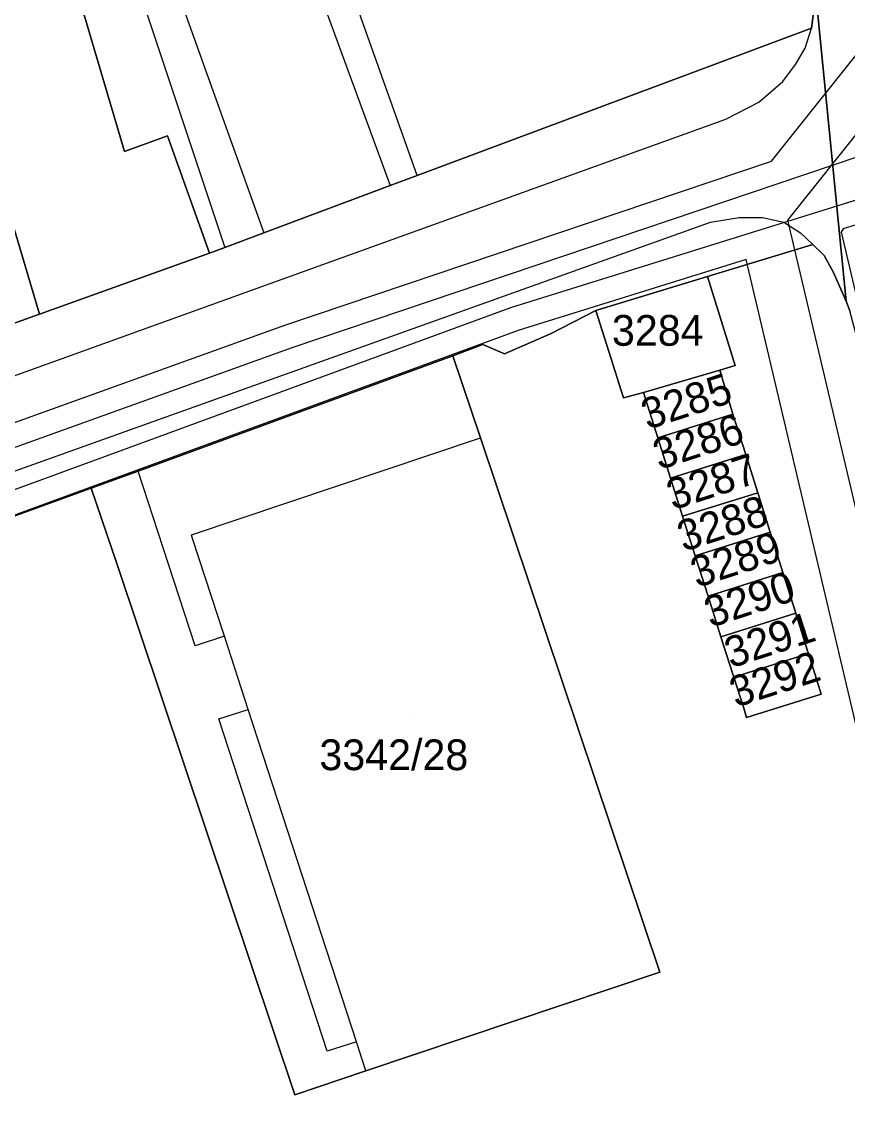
# Model space of a CAD drawing. Extents: x -264070 to -262271, y -1238894 to -1238141.
# Drawn here: x -262410.7 to -262357, y -1238431.6 to -1238359.9 of the extents above; entities that cross this region are included whole.
import ezdxf

# ---------------------------------------------------------------- set-up
doc = ezdxf.new("R2010")
doc.units = 0
for name, color, linetype in [('body_kn', 7, 'Continuous'), ('kladpar_druhypozemkov', 7, 'Continuous'), ('kladpar_hranice', 7, 'Continuous'), ('kladpar_parcelnecisla', 7, 'Continuous'), ('kladpar_plochy', 7, 'Continuous'), ('tarchy_linie', 7, 'Continuous'), ('zappar_hrandruhpozemk', 7, 'Continuous')]:
    doc.layers.add(name, color=color, linetype=linetype)

msp = doc.modelspace()

# ---------------------------------------------------------------- linework, layer by layer
at = {"layer": 'body_kn'}
for p, q in [((-262359.37, -1238360.31), (-262359.37, -1238360.31)), ((-262359.78, -1238361.61), (-262359.78, -1238361.61)), ((-262360.4, -1238362.68), (-262360.4, -1238362.68)), ((-262361.24, -1238363.78), (-262361.24, -1238363.78)), ((-262362.79, -1238365.13), (-262362.79, -1238365.13)), ((-262364.93, -1238366.24), (-262364.93, -1238366.24)), ((-262401.21, -1238367.32), (-262401.21, -1238367.32)), ((-262403.99, -1238368.32), (-262403.99, -1238368.32)), ((-262361.97, -1238368.95), (-262361.97, -1238368.95)), ((-262384.98, -1238369.89), (-262384.98, -1238369.89)), ((-262384.98, -1238369.89), (-262384.98, -1238369.89)), ((-262386.74, -1238370.55), (-262386.74, -1238370.55)), ((-262365.92, -1238372.93), (-262365.92, -1238372.93)), ((-262364.06, -1238372.62), (-262364.06, -1238372.62)), ((-262362.56, -1238372.62), (-262362.56, -1238372.62)), ((-262361.16, -1238372.93), (-262361.16, -1238372.93)), ((-262360.93, -1238372.79), (-262360.93, -1238372.79)), ((-262394.94, -1238373.62), (-262394.94, -1238373.62)), ((-262360.08, -1238373.62), (-262360.08, -1238373.62)), ((-262357.45, -1238373.56), (-262357.45, -1238373.56)), ((-262357.3, -1238373.36), (-262357.3, -1238373.36)), ((-262359.27, -1238374.37), (-262359.27, -1238374.37)), ((-262398.48, -1238374.94), (-262398.48, -1238374.94)), ((-262397.48, -1238374.57), (-262397.48, -1238374.57)), ((-262358.55, -1238375.09), (-262358.55, -1238375.09)), ((-262363.62, -1238375.34), (-262363.62, -1238375.34)), ((-262366.13, -1238376.46), (-262366.13, -1238376.46)), ((-262366.13, -1238376.46), (-262366.13, -1238376.46)), ((-262357.95, -1238376.14), (-262357.95, -1238376.14)), ((-262357.12, -1238378.06), (-262357.12, -1238378.06)), ((-262378.92, -1238378.48), (-262378.92, -1238378.48)), ((-262373.37, -1238378.66), (-262373.37, -1238378.66)), ((-262409.51, -1238378.89), (-262409.51, -1238378.89)), ((-262393.57, -1238379.62), (-262393.57, -1238379.62)), ((-262378.42, -1238379.95), (-262378.42, -1238379.95)), ((-262376.28, -1238380.16), (-262376.28, -1238380.16)), ((-262380.72, -1238380.87), (-262380.72, -1238380.87)), ((-262393.06, -1238381.07), (-262393.06, -1238381.07)), ((-262382.67, -1238381.6), (-262382.67, -1238381.6)), ((-262382.67, -1238381.6), (-262382.67, -1238381.6)), ((-262379.32, -1238381.47), (-262379.32, -1238381.47)), ((-262364.33, -1238382.24), (-262364.33, -1238382.24)), ((-262365.33, -1238382.54), (-262365.33, -1238382.54)), ((-262365.33, -1238382.54), (-262365.33, -1238382.54)), ((-262371.57, -1238384.33), (-262371.57, -1238384.33)), ((-262370.27, -1238383.99), (-262370.27, -1238383.99)), ((-262364.47, -1238385.4), (-262364.47, -1238385.4)), ((-262364.47, -1238385.4), (-262364.47, -1238385.4)), ((-262380.88, -1238386.93), (-262380.88, -1238386.93)), ((-262380.88, -1238386.93), (-262380.88, -1238386.93)), ((-262369.36, -1238386.93), (-262369.36, -1238386.93)), ((-262363.64, -1238388.02), (-262363.64, -1238388.02)), ((-262363.64, -1238388.02), (-262363.64, -1238388.02)), ((-262403.1, -1238389.1), (-262403.1, -1238389.1)), ((-262368.52, -1238389.55), (-262368.52, -1238389.55)), ((-262406.15, -1238390.21), (-262406.15, -1238390.21)), ((-262362.86, -1238390.5), (-262362.86, -1238390.5)), ((-262362.86, -1238390.5), (-262362.86, -1238390.5)), ((-262367.74, -1238392.03), (-262367.74, -1238392.03)), ((-262362.05, -1238393.07), (-262362.05, -1238393.07)), ((-262362.05, -1238393.07), (-262362.05, -1238393.07)), ((-262399.65, -1238393.23), (-262399.65, -1238393.23)), ((-262399.58, -1238393.46), (-262399.58, -1238393.46)), ((-262401.48, -1238394.08), (-262401.48, -1238394.08)), ((-262404.48, -1238395.17), (-262404.48, -1238395.17)), ((-262366.92, -1238394.6), (-262366.92, -1238394.6)), ((-262361.23, -1238395.69), (-262361.23, -1238395.69)), ((-262361.23, -1238395.69), (-262361.23, -1238395.69)), ((-262366.09, -1238397.21), (-262366.09, -1238397.21)), ((-262360.39, -1238398.33), (-262360.39, -1238398.33)), ((-262360.39, -1238398.33), (-262360.39, -1238398.33)), ((-262397.51, -1238399.82), (-262397.51, -1238399.82)), ((-262365.25, -1238399.85), (-262365.25, -1238399.85)), ((-262399.41, -1238400.44), (-262399.41, -1238400.44)), ((-262359.64, -1238400.7), (-262359.64, -1238400.7)), ((-262359.56, -1238400.95), (-262359.56, -1238400.95)), ((-262359.56, -1238400.95), (-262359.56, -1238400.95)), ((-262364.5, -1238402.22), (-262364.5, -1238402.22)), ((-262364.42, -1238402.47), (-262364.42, -1238402.47)), ((-262358.94, -1238402.95), (-262358.94, -1238402.95)), ((-262358.74, -1238403.58), (-262358.74, -1238403.58)), ((-262395.96, -1238404.57), (-262395.96, -1238404.57)), ((-262395.96, -1238404.57), (-262395.96, -1238404.57)), ((-262363.77, -1238404.5), (-262363.77, -1238404.5)), ((-262397.86, -1238405.19), (-262397.86, -1238405.19)), ((-262363.58, -1238405.09), (-262363.58, -1238405.09)), ((-262369.22, -1238421.65), (-262369.22, -1238421.65)), ((-262390.83, -1238426.78), (-262390.83, -1238426.78)), ((-262388.93, -1238426.16), (-262388.93, -1238426.16)), ((-262388.31, -1238428.06), (-262388.31, -1238428.06)), ((-262388.31, -1238428.06), (-262388.31, -1238428.06)), ((-262392.92, -1238429.61), (-262392.92, -1238429.61))]:
    msp.add_line(p, q, dxfattribs=at)
at = {"layer": 'kladpar_druhypozemkov'}
for p, q in [((-262369.1, -1238379.15), (-262369.1, -1238379.15)), ((-262367.62, -1238384.23), (-262367.62, -1238384.23)), ((-262366.78, -1238386.58), (-262366.78, -1238386.58)), ((-262366.07, -1238389.26), (-262366.07, -1238389.26)), ((-262365.04, -1238391.94), (-262365.04, -1238391.94)), ((-262364.48, -1238394.43), (-262364.48, -1238394.43)), ((-262363.77, -1238396.97), (-262363.77, -1238396.97)), ((-262362.69, -1238399.5), (-262362.69, -1238399.5)), ((-262362.08, -1238402.28), (-262362.08, -1238402.28)), ((-262385.2, -1238405.05), (-262385.2, -1238405.05))]:
    msp.add_line(p, q, dxfattribs=at)
at = {"layer": 'kladpar_hranice'}
for points in [[(-262412.84, -1238338.35), (-262410.23, -1238347.2), (-262403.99, -1238368.32), (-262401.21, -1238367.32), (-262398.48, -1238374.94), (-262409.51, -1238378.89), (-262412.33, -1238369.48), (-262428.87, -1238312.11), (-262431.43, -1238302.89), (-262426.19, -1238301.22), (-262423.88, -1238308.83), (-262421.77, -1238308.15), (-262421.33, -1238309.66), (-262412.84, -1238338.35)], [(-262359.09, -1238358.11), (-262359.37, -1238360.31), (-262384.98, -1238369.89), (-262386.74, -1238370.55), (-262394.94, -1238373.62), (-262397.48, -1238374.57), (-262398.48, -1238374.94), (-262401.21, -1238367.32), (-262403.99, -1238368.32), (-262410.23, -1238347.2)], [(-262419.45, -1238382.45), (-262409.51, -1238378.89), (-262398.48, -1238374.94), (-262397.48, -1238374.57), (-262394.94, -1238373.62), (-262386.74, -1238370.55), (-262384.98, -1238369.89), (-262359.37, -1238360.31), (-262359.09, -1238358.11), (-262357.12, -1238378.06), (-262357.95, -1238376.14), (-262358.55, -1238375.09), (-262359.27, -1238374.37), (-262366.13, -1238376.46), (-262373.37, -1238378.66), (-262376.28, -1238380.16), (-262379.32, -1238381.47), (-262380.72, -1238380.87), (-262382.67, -1238381.6), (-262403.1, -1238389.1), (-262406.15, -1238390.21), (-262420.13, -1238395.26)], [(-262341.71, -1238435.88), (-262356.88, -1238378.69), (-262357.12, -1238378.06), (-262359.09, -1238358.11)], [(-262412.33, -1238369.48), (-262409.51, -1238378.89), (-262419.45, -1238382.45), (-262422.62, -1238373.16), (-262412.33, -1238369.48)], [(-262382.67, -1238381.6), (-262380.72, -1238380.87), (-262379.32, -1238381.47), (-262376.28, -1238380.16), (-262373.37, -1238378.66), (-262371.57, -1238384.33), (-262370.27, -1238383.99), (-262369.36, -1238386.93), (-262368.52, -1238389.55), (-262367.74, -1238392.03), (-262366.92, -1238394.6), (-262366.09, -1238397.21), (-262365.25, -1238399.85), (-262364.5, -1238402.22), (-262364.42, -1238402.47), (-262363.77, -1238404.5), (-262363.58, -1238405.09), (-262358.74, -1238403.58), (-262358.94, -1238402.95), (-262359.56, -1238400.95), (-262359.64, -1238400.7), (-262360.39, -1238398.33), (-262361.23, -1238395.69), (-262362.05, -1238393.07), (-262362.86, -1238390.5), (-262363.64, -1238388.02), (-262364.47, -1238385.4), (-262365.33, -1238382.54), (-262364.33, -1238382.24), (-262366.13, -1238376.46), (-262359.27, -1238374.37), (-262358.55, -1238375.09), (-262357.95, -1238376.14), (-262357.12, -1238378.06), (-262356.88, -1238378.69)], [(-262366.13, -1238376.46), (-262364.33, -1238382.24), (-262365.33, -1238382.54), (-262370.27, -1238383.99), (-262371.57, -1238384.33), (-262373.37, -1238378.66), (-262366.13, -1238376.46)], [(-262420.13, -1238395.26), (-262406.15, -1238390.21), (-262404.48, -1238395.17), (-262392.92, -1238429.61), (-262388.31, -1238428.06), (-262369.22, -1238421.65), (-262380.88, -1238386.93), (-262382.67, -1238381.6)], [(-262380.88, -1238386.93), (-262369.22, -1238421.65), (-262388.31, -1238428.06), (-262392.92, -1238429.61), (-262404.48, -1238395.17), (-262406.15, -1238390.21), (-262403.1, -1238389.1), (-262382.67, -1238381.6), (-262380.88, -1238386.93)], [(-262365.33, -1238382.54), (-262364.47, -1238385.4), (-262369.36, -1238386.93), (-262370.27, -1238383.99), (-262365.33, -1238382.54)], [(-262364.47, -1238385.4), (-262363.64, -1238388.02), (-262368.52, -1238389.55), (-262369.36, -1238386.93), (-262364.47, -1238385.4)], [(-262363.64, -1238388.02), (-262362.86, -1238390.5), (-262367.74, -1238392.03), (-262368.52, -1238389.55), (-262363.64, -1238388.02)], [(-262362.86, -1238390.5), (-262362.05, -1238393.07), (-262366.92, -1238394.6), (-262367.74, -1238392.03), (-262362.86, -1238390.5)], [(-262362.05, -1238393.07), (-262361.23, -1238395.69), (-262366.09, -1238397.21), (-262366.92, -1238394.6), (-262362.05, -1238393.07)], [(-262361.23, -1238395.69), (-262360.39, -1238398.33), (-262365.25, -1238399.85), (-262366.09, -1238397.21), (-262361.23, -1238395.69)], [(-262360.39, -1238398.33), (-262359.64, -1238400.7), (-262359.56, -1238400.95), (-262364.42, -1238402.47), (-262364.5, -1238402.22), (-262365.25, -1238399.85), (-262360.39, -1238398.33)], [(-262359.56, -1238400.95), (-262358.94, -1238402.95), (-262358.74, -1238403.58), (-262363.58, -1238405.09), (-262363.77, -1238404.5), (-262364.42, -1238402.47), (-262359.56, -1238400.95)]]:
    msp.add_lwpolyline(points, dxfattribs=at)
at = {"layer": 'kladpar_plochy'}
for p, q in [((-262357.12, -1238378.06), (-262359.09, -1238358.11)), ((-262366.13, -1238376.46), (-262359.27, -1238374.37)), ((-262359.27, -1238374.37), (-262358.55, -1238375.09)), ((-262358.55, -1238375.09), (-262357.95, -1238376.14)), ((-262364.33, -1238382.24), (-262366.13, -1238376.46)), ((-262357.95, -1238376.14), (-262357.12, -1238378.06)), ((-262356.88, -1238378.69), (-262357.12, -1238378.06)), ((-262357.12, -1238378.06), (-262356.88, -1238378.69)), ((-262376.28, -1238380.16), (-262373.37, -1238378.66)), ((-262373.37, -1238378.66), (-262371.57, -1238384.33)), ((-262379.32, -1238381.47), (-262376.28, -1238380.16)), ((-262382.67, -1238381.6), (-262380.72, -1238380.87)), ((-262380.72, -1238380.87), (-262379.32, -1238381.47)), ((-262380.88, -1238386.93), (-262382.67, -1238381.6)), ((-262365.33, -1238382.54), (-262364.33, -1238382.24)), ((-262364.47, -1238385.4), (-262365.33, -1238382.54)), ((-262371.57, -1238384.33), (-262370.27, -1238383.99)), ((-262370.27, -1238383.99), (-262369.36, -1238386.93)), ((-262363.64, -1238388.02), (-262364.47, -1238385.4)), ((-262369.22, -1238421.65), (-262380.88, -1238386.93)), ((-262369.36, -1238386.93), (-262368.52, -1238389.55)), ((-262362.86, -1238390.5), (-262363.64, -1238388.02)), ((-262368.52, -1238389.55), (-262367.74, -1238392.03)), ((-262420.13, -1238395.26), (-262406.15, -1238390.21)), ((-262406.15, -1238390.21), (-262404.48, -1238395.17)), ((-262362.05, -1238393.07), (-262362.86, -1238390.5)), ((-262367.74, -1238392.03), (-262366.92, -1238394.6)), ((-262361.23, -1238395.69), (-262362.05, -1238393.07)), ((-262404.48, -1238395.17), (-262392.92, -1238429.61)), ((-262366.92, -1238394.6), (-262366.09, -1238397.21)), ((-262360.39, -1238398.33), (-262361.23, -1238395.69)), ((-262366.09, -1238397.21), (-262365.25, -1238399.85)), ((-262359.64, -1238400.7), (-262360.39, -1238398.33)), ((-262365.25, -1238399.85), (-262364.5, -1238402.22)), ((-262359.56, -1238400.95), (-262359.64, -1238400.7)), ((-262358.94, -1238402.95), (-262359.56, -1238400.95)), ((-262364.5, -1238402.22), (-262364.42, -1238402.47)), ((-262364.42, -1238402.47), (-262363.77, -1238404.5)), ((-262358.74, -1238403.58), (-262358.94, -1238402.95)), ((-262363.58, -1238405.09), (-262358.74, -1238403.58)), ((-262363.77, -1238404.5), (-262363.58, -1238405.09)), ((-262388.31, -1238428.06), (-262369.22, -1238421.65)), ((-262392.92, -1238429.61), (-262388.31, -1238428.06))]:
    msp.add_line(p, q, dxfattribs=at)
for points in [[(-262412.84, -1238338.35), (-262410.23, -1238347.2), (-262403.99, -1238368.32), (-262401.21, -1238367.32), (-262398.48, -1238374.94), (-262409.51, -1238378.89), (-262412.33, -1238369.48), (-262428.87, -1238312.11), (-262431.43, -1238302.89), (-262426.19, -1238301.22), (-262423.88, -1238308.83), (-262421.77, -1238308.15), (-262421.33, -1238309.66)], [(-262412.33, -1238369.48), (-262409.51, -1238378.89), (-262419.45, -1238382.45), (-262422.62, -1238373.16)], [(-262366.13, -1238376.46), (-262364.33, -1238382.24), (-262365.33, -1238382.54), (-262370.27, -1238383.99), (-262371.57, -1238384.33), (-262373.37, -1238378.66)], [(-262380.88, -1238386.93), (-262369.22, -1238421.65), (-262388.31, -1238428.06), (-262392.92, -1238429.61), (-262404.48, -1238395.17), (-262406.15, -1238390.21), (-262403.1, -1238389.1), (-262382.67, -1238381.6)], [(-262365.33, -1238382.54), (-262364.47, -1238385.4), (-262369.36, -1238386.93), (-262370.27, -1238383.99)], [(-262364.47, -1238385.4), (-262363.64, -1238388.02), (-262368.52, -1238389.55), (-262369.36, -1238386.93)], [(-262363.64, -1238388.02), (-262362.86, -1238390.5), (-262367.74, -1238392.03), (-262368.52, -1238389.55)], [(-262362.86, -1238390.5), (-262362.05, -1238393.07), (-262366.92, -1238394.6), (-262367.74, -1238392.03)], [(-262362.05, -1238393.07), (-262361.23, -1238395.69), (-262366.09, -1238397.21), (-262366.92, -1238394.6)], [(-262361.23, -1238395.69), (-262360.39, -1238398.33), (-262365.25, -1238399.85), (-262366.09, -1238397.21)], [(-262360.39, -1238398.33), (-262359.64, -1238400.7), (-262359.56, -1238400.95), (-262364.42, -1238402.47), (-262364.5, -1238402.22), (-262365.25, -1238399.85)], [(-262359.56, -1238400.95), (-262358.94, -1238402.95), (-262358.74, -1238403.58), (-262363.58, -1238405.09), (-262363.77, -1238404.5), (-262364.42, -1238402.47)]]:
    msp.add_lwpolyline(points, close=True, dxfattribs=at)
for points in [[(-262359.09, -1238358.11), (-262359.37, -1238360.31), (-262384.98, -1238369.89), (-262386.74, -1238370.55), (-262394.94, -1238373.62), (-262397.48, -1238374.57), (-262398.48, -1238374.94), (-262401.21, -1238367.32), (-262403.99, -1238368.32), (-262410.23, -1238347.2)], [(-262419.45, -1238382.45), (-262409.51, -1238378.89), (-262398.48, -1238374.94), (-262397.48, -1238374.57), (-262394.94, -1238373.62), (-262386.74, -1238370.55), (-262384.98, -1238369.89), (-262359.37, -1238360.31), (-262359.09, -1238358.11), (-262357.12, -1238378.06), (-262357.95, -1238376.14), (-262358.55, -1238375.09), (-262359.27, -1238374.37), (-262366.13, -1238376.46), (-262373.37, -1238378.66), (-262376.28, -1238380.16), (-262379.32, -1238381.47), (-262380.72, -1238380.87), (-262382.67, -1238381.6), (-262403.1, -1238389.1), (-262406.15, -1238390.21), (-262420.13, -1238395.26)]]:
    msp.add_lwpolyline(points, dxfattribs=at)
at = {"layer": 'tarchy_linie'}
for points in [[(-262407.79, -1238145.58), (-262401.69, -1238148.07), (-262394.99, -1238166.6), (-262372.75, -1238249.84), (-262361.76, -1238287.36), (-262340.75, -1238347.48), (-262360.93, -1238372.79), (-262353.34, -1238404.9), (-262342.37, -1238443.9)], [(-262426.19, -1238391.35), (-262393.57, -1238379.62), (-262361.97, -1238368.95), (-262344.36, -1238346.87)], [(-262334.52, -1238347.49), (-262330.76, -1238360.63), (-262332.41, -1238361.2), (-262333.36, -1238361.53), (-262334.29, -1238361.85), (-262350.51, -1238367.46), (-262351.8, -1238368.11), (-262353.09, -1238369.76), (-262353.35, -1238370.51), (-262353.45, -1238370.81), (-262353.65, -1238372.22), (-262357.3, -1238373.36), (-262357.45, -1238373.56), (-262350.24, -1238404.1), (-262339.44, -1238442.48), (-262342.08, -1238443.26), (-262342.37, -1238443.9), (-262343.8, -1238447.1), (-262344.5, -1238448.17), (-262356.44, -1238405.7), (-262363.62, -1238375.34), (-262378.42, -1238379.95), (-262414.82, -1238393.29)], [(-262333.51, -1238360.96), (-262393.06, -1238381.07), (-262461.81, -1238405.79), (-262512.61, -1238423.99)], [(-262353.35, -1238370.51), (-262378.92, -1238378.48), (-262415.36, -1238391.84), (-262502.5, -1238424.03), (-262512.79, -1238427.23)]]:
    msp.add_lwpolyline(points, dxfattribs=at)
at = {"layer": 'zappar_hrandruhpozemk'}
for p, q in [((-262406.71, -1238346.84), (-262397.48, -1238374.57)), ((-262384.98, -1238369.89), (-262390.79, -1238353.6)), ((-262392.71, -1238354.27), (-262386.74, -1238370.55)), ((-262400.84, -1238357.17), (-262394.94, -1238373.62)), ((-262412.4, -1238383.34), (-262364.93, -1238366.24)), ((-262419.76, -1238392.16), (-262365.92, -1238372.93)), ((-262401.48, -1238394.08), (-262403.1, -1238389.1)), ((-262397.51, -1238399.82), (-262399.58, -1238393.46)), ((-262399.41, -1238400.44), (-262401.48, -1238394.08)), ((-262397.51, -1238399.82), (-262399.41, -1238400.44)), ((-262395.96, -1238404.57), (-262397.51, -1238399.82)), ((-262397.86, -1238405.19), (-262395.96, -1238404.57)), ((-262388.93, -1238426.16), (-262395.96, -1238404.57)), ((-262390.83, -1238426.78), (-262397.86, -1238405.19)), ((-262388.93, -1238426.16), (-262390.83, -1238426.78)), ((-262388.31, -1238428.06), (-262388.93, -1238426.16))]:
    msp.add_line(p, q, dxfattribs=at)
for points in [[(-262364.93, -1238366.24), (-262362.79, -1238365.13), (-262361.24, -1238363.78), (-262360.4, -1238362.68), (-262359.78, -1238361.61), (-262359.37, -1238360.31)], [(-262365.92, -1238372.93), (-262364.06, -1238372.62), (-262362.56, -1238372.62), (-262361.16, -1238372.93), (-262360.08, -1238373.62), (-262359.27, -1238374.37)], [(-262399.58, -1238393.46), (-262399.65, -1238393.23), (-262380.88, -1238386.93)]]:
    msp.add_lwpolyline(points, dxfattribs=at)

# ---------------------------------------------------------------- texts
at = {"layer": 'kladpar_parcelnecisla'}
for s, p in [('3284', (-262372.33, -1238380.95)), ('3342/28', (-262391.333, -1238408.52))]:
    msp.add_text(s, height=2, dxfattribs=at).set_placement(p)
for s, p in [('3285', (-262370.021, -1238386.417)), ('3286', (-262369.258, -1238389.03)), ('3287', (-262368.373, -1238391.646)), ('3288', (-262367.681, -1238394.348)), ('3289', (-262366.818, -1238396.69)), ('3290', (-262365.928, -1238399.28)), ('3291', (-262364.609, -1238401.914)), ('3292', (-262364.281, -1238404.467))]:
    msp.add_text(s, height=2, rotation=18, dxfattribs=at).set_placement(p)

doc.saveas('drawing.dxf')
